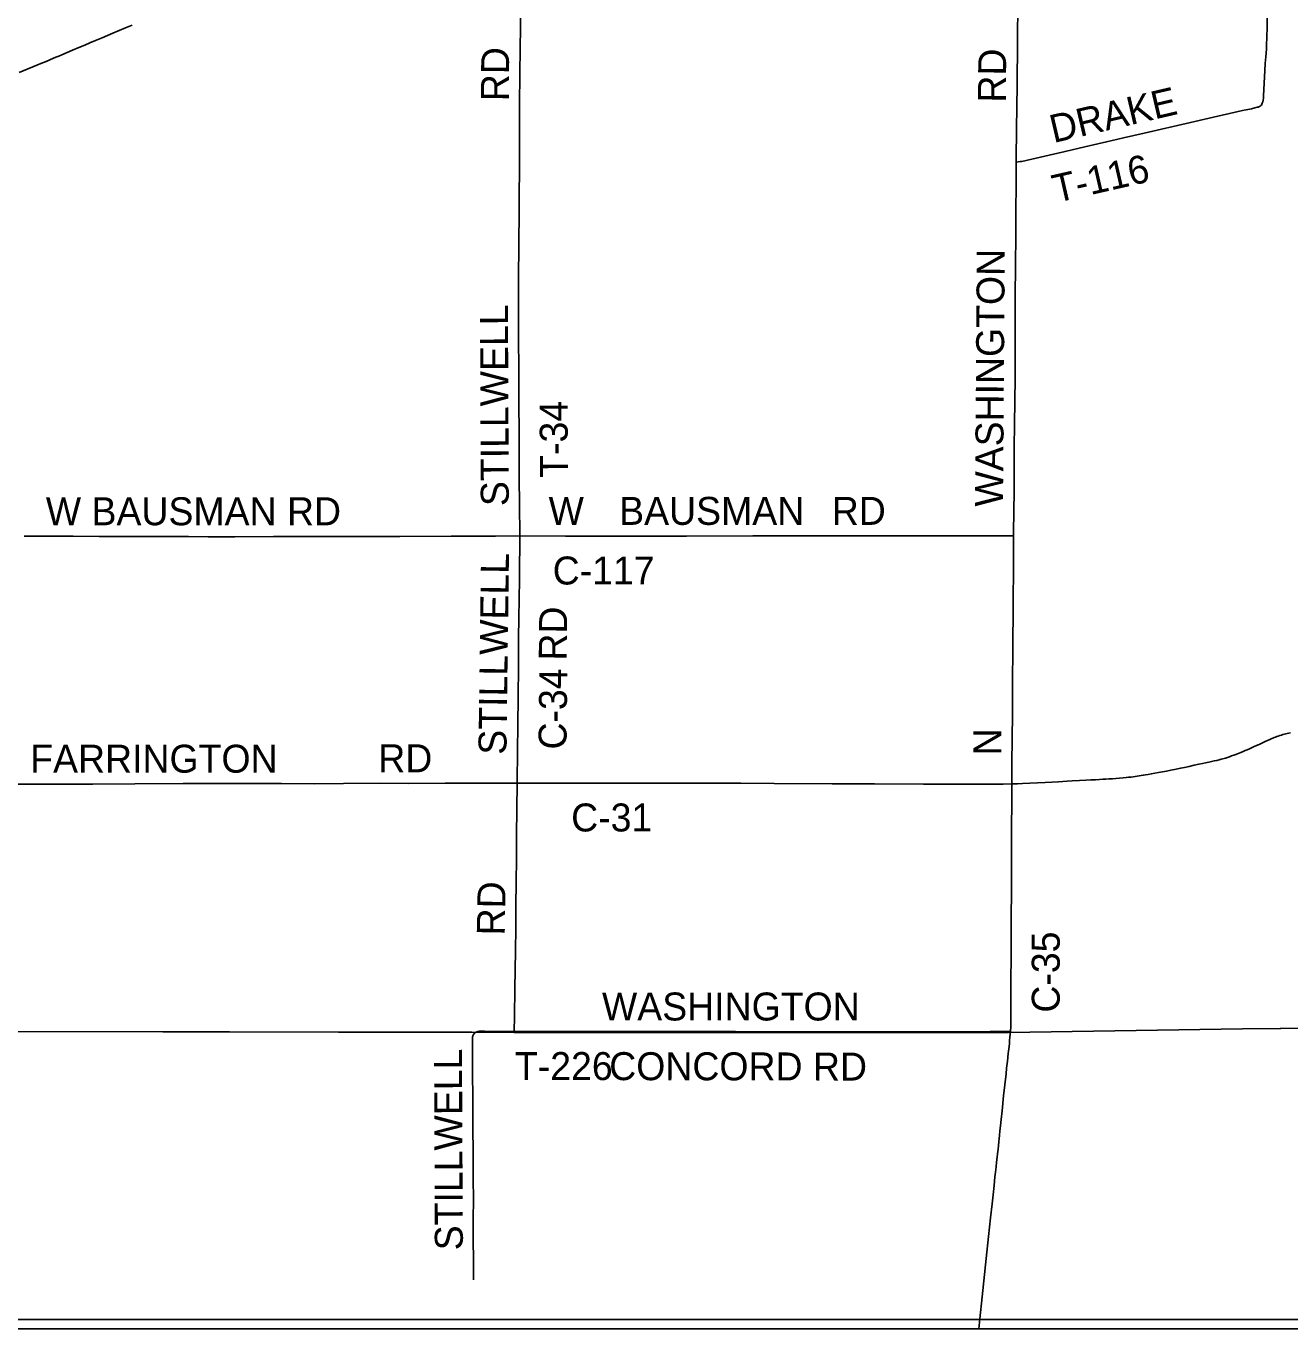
# Model space of a CAD drawing. Extents: x -87 to 2145, y -2128 to 440.
# Drawn here: x 221.2 to 288.9, y -655.3 to -585.4 of the extents above; entities that cross this region are included whole.
import ezdxf

# ---------------------------------------------------------------- set-up
doc = ezdxf.new("R2010")
doc.units = 0
for name, color, linetype in [('GM_X_Adjacent_County', 7, 'Continuous'), ('GM_X_County', 7, 'Continuous'), ('GM_X_County_Road', 7, 'Continuous'), ('GM_X_County_Road_Text', 7, 'Continuous'), ('GM_X_Township', 7, 'Continuous'), ('GM_X_Township_Road', 7, 'Continuous'), ('GM_X_Township_Road_Text', 7, 'Continuous'), ('SH_Border', 7, 'Continuous')]:
    doc.layers.add(name, color=color, linetype=linetype)

msp = doc.modelspace()

# ---------------------------------------------------------------- linework, layer by layer
at = {"layer": 'GM_X_Adjacent_County'}
msp.add_lwpolyline([(90.326, -451.873), (90.326, -655.29), (342.126, -655.29), (342.126, -461.349)], dxfattribs=at)
at = {"layer": 'GM_X_County'}
msp.add_lwpolyline([(90.326, -451.873), (90.326, -655.29), (342.126, -655.29), (342.126, -461.349)], dxfattribs=at)
at = {"layer": 'GM_X_County_Road'}
for points in [[(274.333, -586.471), (274.335, -586.289), (274.358, -584.108), (274.366, -582.829)], [(220.829, -587.917), (221.997, -587.433), (222.268, -587.32), (222.474, -587.233), (222.659, -587.157), (222.795, -587.101), (222.956, -587.034), (223.106, -586.971), (223.394, -586.849), (223.683, -586.728), (224.024, -586.585), (224.34, -586.452), (224.62, -586.333), (224.922, -586.207), (225.282, -586.055), (225.851, -585.816), (226.526, -585.532), (226.892, -585.378)], [(274.276, -592.726), (274.294, -590.78), (274.301, -589.944), (274.316, -588.42), (274.333, -586.471)], [(274.273, -593.228), (274.276, -592.726)], [(274.131, -612.767), (274.131, -612.767), (274.133, -612.567), (274.16, -610.371), (274.168, -609.049), (274.166, -608.068), (274.186, -606.746), (274.192, -605.579), (274.211, -604.269), (274.216, -602.957), (274.222, -600.956), (274.224, -599.663), (274.238, -598.544), (274.255, -596.346), (274.255, -595.204), (274.268, -594.06), (274.273, -593.228)], [(247.52, -626.027), (247.522, -625.894), (247.553, -622.826), (247.568, -621.481), (247.587, -619.692), (247.601, -618.412), (247.619, -617.001), (247.628, -616.328), (247.64, -614.917), (247.656, -612.77)], [(247.656, -612.77), (250.115, -612.775), (251.641, -612.776), (253.748, -612.773), (256.604, -612.773), (260.156, -612.768), (263.377, -612.762), (265.422, -612.766), (267.998, -612.768), (270, -612.766), (273.084, -612.769), (274.131, -612.767)], [(274.039, -626.069), (274.044, -625.013), (274.059, -623.595), (274.064, -622.361), (274.077, -620.57), (274.088, -618.86), (274.106, -616.44), (274.118, -614.331), (274.131, -612.767)], [(274.329, -626.058), (274.336, -626.058), (274.616, -626.049), (275.009, -626.032), (275.817, -625.987), (276.538, -625.948), (276.777, -625.935), (276.998, -625.922), (277.271, -625.907), (277.669, -625.885), (278.001, -625.868), (278.276, -625.855), (278.53, -625.84), (278.732, -625.829), (278.908, -625.818), (279.079, -625.807), (279.24, -625.796), (279.433, -625.785), (279.617, -625.772), (279.808, -625.757), (279.999, -625.742), (280.158, -625.727), (280.299, -625.712), (280.435, -625.696), (280.544, -625.684), (280.653, -625.668), (280.763, -625.651), (280.867, -625.636), (280.978, -625.618), (281.082, -625.601), (281.193, -625.581), (281.345, -625.555), (281.512, -625.525), (281.696, -625.49), (281.896, -625.453), (282.104, -625.414), (282.319, -625.373), (282.564, -625.325), (282.845, -625.269), (283.081, -625.221), (283.291, -625.178), (283.534, -625.126), (283.814, -625.067), (284.062, -625.015), (284.257, -624.974), (284.413, -624.941), (284.591, -624.902), (284.747, -624.867), (284.884, -624.835), (285.019, -624.802), (285.151, -624.768), (285.258, -624.739), (285.353, -624.713), (285.481, -624.676), (285.59, -624.644), (285.709, -624.605), (285.817, -624.568), (285.935, -624.527), (286.05, -624.483), (286.139, -624.449), (286.228, -624.414), (286.31, -624.381), (286.429, -624.331), (286.542, -624.281), (286.651, -624.234), (286.772, -624.18), (286.924, -624.111), (287.067, -624.045), (287.2, -623.984), (287.328, -623.926), (287.473, -623.858), (287.625, -623.789), (287.749, -623.733), (287.872, -623.676), (287.966, -623.635), (288.033, -623.607), (288.092, -623.583), (288.17, -623.552), (288.239, -623.526), (288.32, -623.498), (288.398, -623.472), (288.487, -623.444), (288.569, -623.42), (288.649, -623.398), (288.723, -623.379), (288.799, -623.361), (288.888, -623.342), (288.973, -623.324)], [(207.227, -626.073), (208.733, -626.071), (210.732, -626.064), (212.895, -626.073), (215.665, -626.071), (217.069, -626.071), (218.976, -626.08), (220.304, -626.086), (222.828, -626.075), (224.781, -626.071), (227.027, -626.053), (229.61, -626.049), (231.886, -626.051), (234.883, -626.051), (236.684, -626.053), (238.206, -626.047), (240.22, -626.034), (241.689, -626.036), (243.659, -626.034), (246.279, -626.034), (247.52, -626.027)], [(247.52, -626.027), (249.126, -626.017), (251.583, -626.017), (254.551, -626.032), (257.199, -626.033), (259.503, -626.034), (261.292, -626.047), (264.399, -626.064), (266.684, -626.062), (269.302, -626.073), (271.322, -626.071), (273.575, -626.075), (274.039, -626.069)], [(273.962, -639.34), (273.975, -639.069), (273.981, -638.886), (273.984, -638.685), (273.99, -638.437), (273.992, -637.714), (273.991, -636.75), (273.994, -635.197), (274.003, -633.159), (274.014, -631.879), (274.02, -630.006), (274.025, -628.268), (274.033, -627.196), (274.039, -626.069)], [(274.039, -626.069), (274.329, -626.058)], [(272.26, -655.29), (272.314, -654.753), (272.443, -653.577), (272.657, -651.522), (272.79, -650.331), (272.898, -649.332), (272.985, -648.579), (273.035, -648.102), (273.085, -647.592), (273.131, -647.128), (273.159, -646.876), (273.189, -646.598), (273.219, -646.355), (273.252, -646.075), (273.271, -645.901), (273.298, -645.647), (273.333, -645.255), (273.35, -645.07), (273.367, -644.912), (273.393, -644.673), (273.421, -644.391), (273.458, -644.057), (273.51, -643.588), (273.591, -642.796), (273.658, -642.197), (273.725, -641.607), (273.758, -641.305), (273.801, -640.938), (273.849, -640.517), (273.875, -640.276), (273.89, -640.137), (273.905, -639.985), (273.92, -639.821), (273.936, -639.649), (273.949, -639.489), (273.962, -639.34)]]:
    msp.add_lwpolyline(points, dxfattribs=at)
at = {"layer": 'GM_X_Township'}
msp.add_lwpolyline([(219.045, -655.29), (324.376, -655.29), (324.009, -654.21), (323.908, -653.814), (323.735, -652.482), (323.405, -648.846), (323.531, -648.166), (323.541, -647.02), (323.575, -646.761), (323.752, -646.271), (324.505, -644.628), (324.568, -644.081), (324.467, -643.393), (324.444, -642.644), (324.352, -641.73), (323.81, -639.534), (323.555, -638.873), (286.394, -639.201), (273.866, -639.399), (247.354, -639.386), (219.087, -639.346)], close=True, dxfattribs=at)
msp.add_lwpolyline([(300.533, -639.076), (286.394, -639.201), (273.866, -639.399), (262.245, -639.393), (247.354, -639.386), (245.085, -639.383), (219.087, -639.346)], dxfattribs=at)
at = {"layer": 'GM_X_Township_Road'}
for points in [[(247.656, -612.77), (247.645, -611.053), (247.633, -609.708), (247.631, -608.084), (247.62, -606.755), (247.614, -606.131), (247.608, -605.295), (247.602, -603.884), (247.592, -602.129), (247.595, -599.274), (247.619, -596.863), (247.629, -595.616), (247.637, -594.566), (247.647, -593.04), (247.645, -591.58), (247.649, -589.66), (247.66, -587.971), (247.682, -586.642), (247.698, -585.494), (247.752, -581.803)], [(287.463, -589.554), (287.483, -589.491), (287.502, -589.407), (287.519, -589.298), (287.533, -589.161), (287.601, -587.819), (287.62, -587.432), (287.645, -587.08), (287.679, -586.672), (287.69, -586.459), (287.71, -586.016), (287.724, -585.49), (287.734, -584.324)], [(274.276, -592.726), (274.485, -592.699), (274.571, -592.683), (275.101, -592.573), (275.804, -592.411), (276.505, -592.242), (276.888, -592.151), (277.957, -591.901), (279.107, -591.637), (280.017, -591.424), (281.135, -591.169), (283.611, -590.596), (284.617, -590.363), (286.409, -589.963), (286.877, -589.862), (287.07, -589.818), (287.181, -589.786), (287.233, -589.77), (287.277, -589.757), (287.311, -589.742), (287.349, -589.719), (287.389, -589.69), (287.416, -589.661), (287.437, -589.621), (287.463, -589.554)], [(221.102, -612.788), (221.425, -612.787), (222.591, -612.784), (223.713, -612.784), (225.117, -612.79), (226.479, -612.792), (227.709, -612.797), (229.334, -612.802), (229.908, -612.805), (230.955, -612.808), (232.385, -612.812), (234.452, -612.807), (235.197, -612.803), (237.438, -612.805), (239.916, -612.794), (241.228, -612.793), (243.984, -612.782), (246.363, -612.774), (247.656, -612.77)], [(247.369, -639.344), (247.379, -638.517), (247.404, -637.057), (247.427, -635.007), (247.441, -633.809), (247.451, -632.677), (247.467, -631.267), (247.48, -630.152), (247.49, -628.823), (247.52, -626.027)], [(245.188, -652.65), (245.17, -649.449), (245.172, -648.285), (245.168, -647.315), (245.159, -645.861), (245.15, -644.449), (245.15, -643.516), (245.135, -640.957), (245.126, -640.013), (245.124, -639.805), (245.125, -639.717), (245.127, -639.671), (245.134, -639.632), (245.14, -639.593), (245.149, -639.565), (245.16, -639.539), (245.175, -639.506), (245.19, -639.48), (245.208, -639.456), (245.227, -639.436)], [(245.227, -639.436), (245.253, -639.411), (245.286, -639.389), (245.325, -639.37), (245.362, -639.355), (245.407, -639.344), (245.446, -639.337), (245.499, -639.331), (245.601, -639.326), (245.768, -639.326), (246.809, -639.339), (247.369, -639.344)], [(247.369, -639.344), (247.957, -639.345), (250.237, -639.339), (252.304, -639.338), (254.388, -639.333), (256.898, -639.345), (259.227, -639.349), (260.589, -639.355), (263.738, -639.366), (264.273, -639.366), (264.837, -639.367), (265.731, -639.364), (266.983, -639.358), (268.483, -639.358), (269.818, -639.358), (271.751, -639.353), (272.875, -639.343), (273.962, -639.34)]]:
    msp.add_lwpolyline(points, dxfattribs=at)
at = {"layer": 'SH_Border'}
msp.add_lwpolyline([(342.126, -654.78), (342.126, -234.78), (90.514, -234.78), (90.514, -654.78)], close=True, dxfattribs=at)

# ---------------------------------------------------------------- texts
at = {"layer": 'GM_X_County_Road_Text'}
for s, rotation, p in [('RD', 89.50552, (273.717, -589.537)), ('WASHINGTON', 89.59861, (273.563, -611.201)), ('W', 0.00001, (249.205, -612.175)), ('BAUSMAN', 0.00001, (252.989, -612.175)), ('RD', 0.00001, (264.385, -612.175)), ('STILLWELL', 89.25014, (246.943, -624.508)), ('C-117', 0.00001, (249.425, -615.372)), ('RD', 89.50395, (250.178, -619.457)), ('C-34', 89.31448, (250.161, -624.228)), ('N', 90, (273.475, -624.535)), ('FARRINGTON', 0.00001, (221.419, -625.463)), ('RD', 0.00001, (240.075, -625.441)), ('C-31', 0.00001, (250.415, -628.615)), ('C-35', 90, (276.605, -638.329))]:
    msp.add_text(s, height=1.5, rotation=rotation, dxfattribs=at).set_placement(p)
at = {"layer": 'GM_X_Township_Road_Text'}
for s, rotation, p in [('RD', 89.50635, (247.075, -589.462)), ('DRAKE', 13.12703, (276.268, -591.705)), ('T-116', 12.88925, (276.407, -594.914)), ('STILLWELL', 90.2504, (247.075, -611.166)), ('T-34', 90.35568, (250.247, -609.647)), ('W BAUSMAN RD', 0.00001, (222.255, -612.196)), ('RD', 89.02495, (246.855, -634.2)), ('WASHINGTON', 0.00001, (252.065, -638.751)), ('STILLWELL', 90.24884, (244.611, -651.071)), ('T-226', 0.00001, (247.401, -641.945)), ('CONCORD RD', 359.89459, (252.454, -641.948))]:
    msp.add_text(s, height=1.5, rotation=rotation, dxfattribs=at).set_placement(p)

doc.saveas('drawing.dxf')
